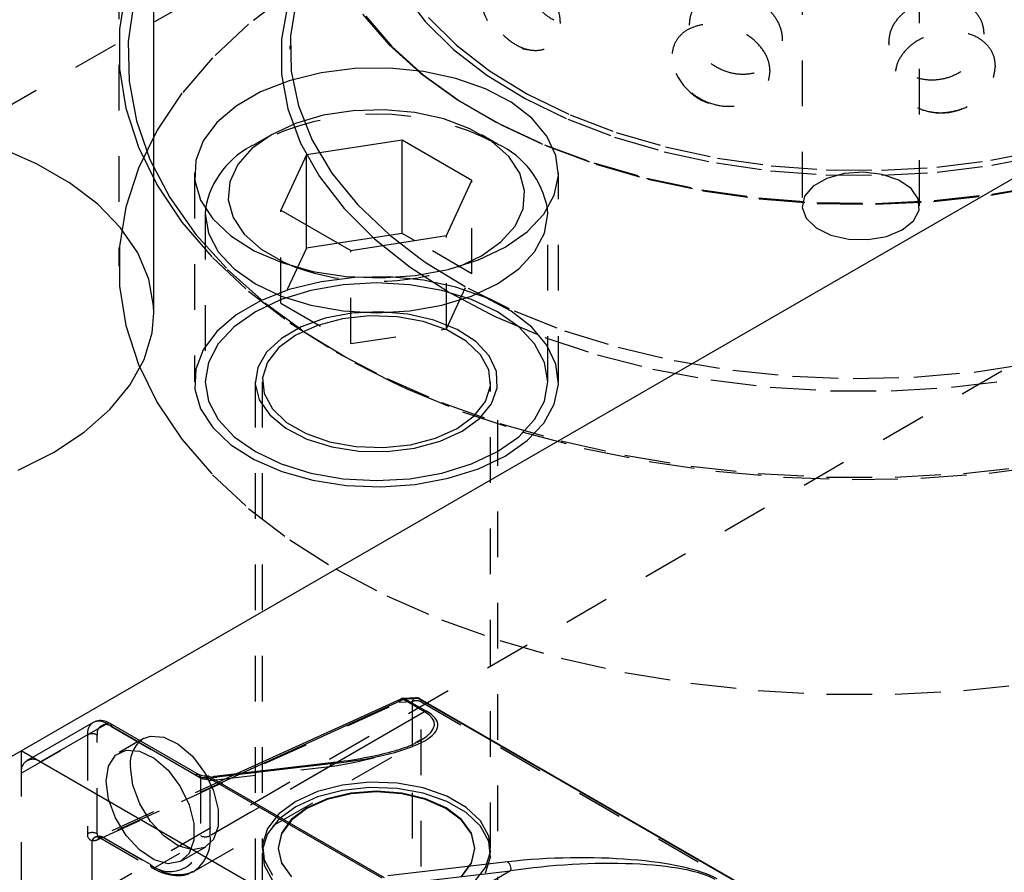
# Model space of a CAD drawing. Header units: inches. Extents: x 1907 to 2452, y -210 to -54.
# Tile 463 of 656: x 2005.14 to 2007.3, y -202.51 to -200.64. Entities that reach past the tile are written whole.
import ezdxf

# ---------------------------------------------------------------- set-up
doc = ezdxf.new("R2010")
doc.units = ezdxf.units.IN
doc.header["$LTSCALE"] = 0.5
doc.header["$MEASUREMENT"] = 0
doc.linetypes.add('HIDDEN', pattern=[0.225, 0.15, -0.075])
doc.layers.add('SID-M-H', color=4, linetype='HIDDEN')
doc.layers.add('SID-M-S', color=105, linetype='Continuous')

msp = doc.modelspace()

# ---------------------------------------------------------------- linework, layer by layer
at = {"layer": 'SID-M-H'}
for p, q in [((2005.73314, -196.30087), (2005.73314, -200.70815)), ((2013.70065, -197.71405), (2004.58951, -202.9738)), ((1999.02876, -204.3477), (2008.57413, -198.83728)), ((2005.35814, -199.14243), (2005.35814, -201.18379)), ((2006.85464, -200.33309), (2006.85464, -201.05165)), ((2007.11164, -201.05165), (2007.11164, -200.33309)), ((2005.37372, -200.57855), (2005.35987, -200.66483)), ((2005.73297, -200.58449), (2005.64252, -200.65364)), ((2005.98025, -200.58318), (2006.02943, -200.64777)), ((2005.39146, -200.60534), (2005.37913, -200.6919)), ((2005.72877, -200.60979), (2005.71488, -200.68611)), ((2005.74652, -200.60286), (2005.73413, -200.67934)), ((2005.89229, -200.63171), (2005.94941, -200.69821)), ((2005.89952, -200.63634), (2005.95627, -200.7024)), ((2006.03644, -200.63928), (2006.0976, -200.69976)), ((2005.35987, -200.66483), (2005.35987, -200.75147)), ((2005.64252, -200.65364), (2005.5635, -200.72731)), ((2006.02943, -200.64777), (2006.09104, -200.7087)), ((2005.71488, -200.68611), (2005.71488, -200.76285)), ((2005.73413, -200.67934), (2005.73591, -200.75614)), ((2005.37913, -200.6919), (2005.38089, -200.77876)), ((2005.94941, -200.69821), (2006.01866, -200.76075)), ((2005.95627, -200.7024), (2006.02506, -200.76453)), ((2006.09104, -200.7087), (2006.16428, -200.76518)), ((2006.0976, -200.69976), (2006.1703, -200.75583)), ((2005.5635, -200.72731), (2005.4966, -200.80487)), ((2005.35987, -200.75147), (2005.37372, -200.83775)), ((2005.71488, -200.76285), (2005.72877, -200.83917)), ((2005.73591, -200.75614), (2005.75181, -200.83241)), ((2006.01866, -200.76075), (2006.09922, -200.8186)), ((2006.02506, -200.76453), (2006.10508, -200.822)), ((2006.16428, -200.76518), (2006.24819, -200.81647)), ((2006.1703, -200.75583), (2006.2536, -200.80674)), ((2005.38089, -200.77876), (2005.39674, -200.86513)), ((2005.4966, -200.80487), (2005.44238, -200.88567)), ((2006.24819, -200.81647), (2006.34169, -200.86191)), ((2006.2536, -200.80674), (2006.34641, -200.85184)), ((2005.37372, -200.83775), (2005.4013, -200.92293)), ((2005.75181, -200.83241), (2005.78166, -200.90726)), ((2006.09922, -200.8186), (2006.19014, -200.87109)), ((2006.10508, -200.822), (2006.1954, -200.87414)), ((2005.72877, -200.83917), (2005.75641, -200.91424)), ((2006.34641, -200.85184), (2006.44751, -200.89054)), ((2005.39674, -200.86513), (2005.42652, -200.95027)), ((2006.19014, -200.87109), (2006.29036, -200.91759)), ((2006.1954, -200.87414), (2006.29495, -200.92033)), ((2006.34169, -200.86191), (2006.44354, -200.9009)), ((2005.44238, -200.88567), (2005.4013, -200.96901)), ((2006.44354, -200.9009), (2006.55244, -200.93293)), ((2006.44751, -200.89054), (2006.55561, -200.92234)), ((2005.17794, -200.95917), (2005.09638, -200.92347)), ((2005.4013, -200.92293), (2005.44238, -201.00627)), ((2005.75641, -200.91424), (2005.79749, -200.98722)), ((2005.78166, -200.90726), (2005.82513, -200.97986)), ((2006.29036, -200.91759), (2006.3987, -200.95757)), ((2006.29495, -200.92033), (2006.40257, -200.96004)), ((2006.55561, -200.92234), (2006.66927, -200.94681)), ((2006.55244, -200.93293), (2006.66694, -200.95758)), ((2006.66927, -200.94681), (2006.78703, -200.96364)), ((2007.26789, -200.95175), (2007.38272, -200.92916)), ((2007.27, -200.96255), (2007.38568, -200.9398)), ((2005.25033, -201.00096), (2005.17794, -200.95917)), ((2005.42652, -200.95027), (2005.46999, -201.03343)), ((2006.3987, -200.95757), (2006.51389, -200.99055)), ((2006.40257, -200.96004), (2006.517, -200.99281)), ((2006.66694, -200.95758), (2006.78557, -200.97454)), ((2006.78703, -200.96364), (2006.90734, -200.97262)), ((2007.02864, -200.97362), (2007.14935, -200.96663)), ((2007.14935, -200.96663), (2007.26789, -200.95175)), ((2007.15058, -200.97755), (2007.27, -200.96255)), ((2005.4013, -200.96901), (2005.37372, -201.05418)), ((2005.52398, -200.97935), (2005.52398, -201.43661)), ((2005.79749, -200.98722), (2005.85156, -201.05733)), ((2005.82513, -200.97986), (2005.88172, -201.04937)), ((2006.32098, -201.43661), (2006.32098, -200.97935)), ((2006.78557, -200.97454), (2006.90678, -200.98358)), ((2006.90678, -200.98358), (2007.02898, -200.98459)), ((2006.90734, -200.97262), (2007.02864, -200.97362)), ((2006.94647, -200.98055), (2006.90847, -200.99127)), ((2006.98845, -200.97753), (2006.94647, -200.98055)), ((2007.02985, -200.98254), (2006.98845, -200.97753)), ((2007.02898, -200.98459), (2007.15058, -200.97755)), ((2007.06619, -200.99504), (2007.02985, -200.98254)), ((2005.31218, -201.04804), (2005.25033, -201.00096)), ((2005.44238, -201.00627), (2005.4966, -201.08707)), ((2006.13161, -201.20013), (2006.13161, -200.996)), ((2006.51389, -200.99055), (2006.63458, -201.01615)), ((2006.517, -200.99281), (2006.63689, -201.01823)), ((2006.87856, -201.00854), (2006.85998, -201.03048)), ((2006.90847, -200.99127), (2006.87856, -201.00854)), ((2007.09353, -201.01367), (2007.06619, -200.99504)), ((2007.26783, -201.0281), (2007.38993, -201.00646)), ((2007.26973, -201.02608), (2007.39264, -201.00429)), ((2006.63458, -201.01615), (2006.75936, -201.03406)), ((2006.63689, -201.01823), (2006.76084, -201.03603)), ((2006.85998, -201.03048), (2006.85475, -201.05471)), ((2007.1089, -201.03642), (2007.09353, -201.01367)), ((2007.14239, -201.04199), (2007.26783, -201.0281)), ((2007.14345, -201.04007), (2007.26973, -201.02608)), ((2005.36235, -201.09955), (2005.31218, -201.04804)), ((2005.37372, -201.05418), (2005.35987, -201.14046)), ((2005.46999, -201.03343), (2005.52675, -201.11387)), ((2005.88172, -201.04937), (2005.95079, -201.11503)), ((2006.75936, -201.03406), (2006.88676, -201.04408)), ((2006.76084, -201.03603), (2006.8874, -201.04598)), ((2006.85475, -201.05471), (2006.86343, -201.07861)), ((2006.88676, -201.04408), (2007.01529, -201.04609)), ((2006.8874, -201.04598), (2007.01508, -201.04798)), ((2007.01508, -201.04798), (2007.14239, -201.04199)), ((2007.01529, -201.04609), (2007.14345, -201.04007)), ((2007.11065, -201.06082), (2007.1089, -201.03642)), ((2005.54798, -201.05798), (2005.54748, -201.06917)), ((2005.54748, -201.06917), (2005.54748, -201.43661)), ((2005.54748, -201.06917), (2005.55468, -201.11141)), ((2005.71335, -201.26483), (2005.71335, -201.06069)), ((2005.85156, -201.05733), (2005.91803, -201.12379)), ((2006.29027, -201.11141), (2006.29748, -201.06917)), ((2006.29748, -201.06917), (2006.29698, -201.05798)), ((2006.29748, -201.43661), (2006.29748, -201.06917)), ((2007.09858, -201.08423), (2007.11065, -201.06082)), ((2005.4966, -201.08707), (2005.5635, -201.16463)), ((2005.76938, -201.1441), (2005.76938, -201.09304)), ((2006.86343, -201.07861), (2006.88508, -201.09959)), ((2007.074, -201.1041), (2007.09858, -201.08423)), ((2005.3999, -201.15453), (2005.36235, -201.09955)), ((2005.52675, -201.11387), (2005.59631, -201.19089)), ((2005.55468, -201.11141), (2005.57602, -201.15202)), ((2005.95079, -201.11503), (2006.01526, -201.1648)), ((2006.07557, -201.32086), (2006.07557, -201.11672)), ((2006.26893, -201.15202), (2006.29027, -201.11141)), ((2006.88508, -201.09959), (2006.91736, -201.11537)), ((2006.91736, -201.11537), (2006.95677, -201.12425)), ((2006.99903, -201.12526), (2007.03957, -201.11829)), ((2007.03957, -201.11829), (2007.074, -201.1041)), ((2005.35987, -201.14046), (2005.35987, -201.22711)), ((2005.83914, -201.13331), (2005.76938, -201.1441)), ((2005.91803, -201.12379), (2005.99616, -201.18587)), ((2006.13161, -201.20013), (2006.00582, -201.12751)), ((2006.95677, -201.12425), (2006.99903, -201.12526)), ((2005.42414, -201.21194), (2005.3999, -201.15453)), ((2005.57602, -201.15202), (2005.61068, -201.18944)), ((2005.76938, -201.1441), (2005.71335, -201.26483)), ((2005.86644, -201.35321), (2005.86644, -201.14907)), ((2006.23428, -201.18944), (2006.26893, -201.15202)), ((2005.5635, -201.16463), (2005.64252, -201.2383)), ((2006.01526, -201.1648), (2006.03155, -201.17607)), ((2006.03155, -201.17607), (2006.1231, -201.23181)), ((2005.59631, -201.19089), (2005.67806, -201.26381)), ((2005.61068, -201.18944), (2005.65731, -201.22225)), ((2005.99616, -201.18587), (2006.08511, -201.2429)), ((2006.07557, -201.32086), (2006.13161, -201.20013)), ((2006.18764, -201.22225), (2006.23428, -201.18944)), ((2005.35987, -201.22711), (2005.37372, -201.31339)), ((2005.4346, -201.27072), (2005.42414, -201.21194)), ((2005.65731, -201.22225), (2005.71414, -201.24917)), ((2005.80114, -201.21749), (2005.7315, -201.23471)), ((2005.84932, -201.22429), (2005.77897, -201.23661)), ((2005.87517, -201.20819), (2005.80114, -201.21749)), ((2005.92248, -201.22013), (2005.84932, -201.22429)), ((2005.95091, -201.20715), (2005.87517, -201.20819)), ((2005.99564, -201.22429), (2005.92248, -201.22013)), ((2006.02562, -201.2144), (2005.95091, -201.20715)), ((2006.06598, -201.23661), (2005.99564, -201.22429)), ((2006.0966, -201.22969), (2006.02562, -201.2144)), ((2006.13082, -201.24917), (2006.18764, -201.22225)), ((2005.64252, -201.2383), (2005.73297, -201.30745)), ((2005.7315, -201.23471), (2005.66876, -201.25922)), ((2005.77897, -201.23661), (2005.71414, -201.25662)), ((2006.13082, -201.25662), (2006.06598, -201.23661)), ((2006.08511, -201.2429), (2006.17103, -201.28815)), ((2006.16129, -201.25245), (2006.0966, -201.22969)), ((2006.1231, -201.23181), (2006.22439, -201.28162)), ((2005.66876, -201.25922), (2005.61519, -201.29014)), ((2005.71414, -201.25662), (2005.65731, -201.28354)), ((2005.67806, -201.26381), (2005.77128, -201.33199)), ((2005.71335, -201.26483), (2005.86644, -201.35321)), ((2005.71414, -201.24917), (2005.77897, -201.26918)), ((2005.77897, -201.26918), (2005.84932, -201.28149)), ((2005.99564, -201.28149), (2006.06598, -201.26918)), ((2006.06598, -201.26918), (2006.13082, -201.24917)), ((2006.18764, -201.28354), (2006.13082, -201.25662)), ((2006.21735, -201.28187), (2006.16129, -201.25245)), ((2005.43504, -201.2855), (2005.4346, -201.27072)), ((2005.61519, -201.29014), (2005.57272, -201.32636)), ((2005.65731, -201.28354), (2005.61068, -201.31634)), ((2005.86879, -201.28651), (2005.81027, -201.2977)), ((2005.84932, -201.28149), (2005.92248, -201.28565)), ((2005.9302, -201.28341), (2005.86879, -201.28651)), ((2005.92248, -201.28565), (2005.99564, -201.28149)), ((2005.99119, -201.28857), (2005.9302, -201.28341)), ((2006.04848, -201.30171), (2005.99119, -201.28857)), ((2006.17103, -201.28815), (2006.1839, -201.29425)), ((2006.23428, -201.31634), (2006.18764, -201.28354)), ((2006.26275, -201.31688), (2006.21735, -201.28187)), ((2006.22439, -201.28162), (2006.33428, -201.32492)), ((2005.37372, -201.31339), (2005.4013, -201.39856)), ((2005.73297, -201.30745), (2005.83409, -201.37148)), ((2005.79314, -201.31311), (2005.7457, -201.33456)), ((2005.81027, -201.2977), (2005.75781, -201.31639)), ((2005.8481, -201.29883), (2005.79314, -201.31311)), ((2005.90738, -201.29256), (2005.8481, -201.29883)), ((2005.96754, -201.29466), (2005.90738, -201.29256)), ((2006.02508, -201.30501), (2005.96754, -201.29466)), ((2006.07666, -201.32301), (2006.02508, -201.30501)), ((2006.09898, -201.32212), (2006.04848, -201.30171)), ((2006.1839, -201.29425), (2006.29145, -201.33936)), ((2005.57272, -201.32636), (2005.5429, -201.36657)), ((2005.61068, -201.31634), (2005.57602, -201.35377)), ((2005.7457, -201.33456), (2005.70853, -201.36195)), ((2005.75781, -201.31639), (2005.71422, -201.34155)), ((2005.77128, -201.33199), (2005.87515, -201.39483)), ((2005.86644, -201.35321), (2006.07557, -201.32086)), ((2006.11927, -201.34761), (2006.07666, -201.32301)), ((2006.13996, -201.3487), (2006.09898, -201.32212)), ((2006.26893, -201.35377), (2006.23428, -201.31634)), ((2006.29585, -201.35622), (2006.26275, -201.31688)), ((2006.33428, -201.32492), (2006.45152, -201.36125)), ((2005.57602, -201.35377), (2005.55468, -201.39438)), ((2005.71422, -201.34155), (2005.68185, -201.37184)), ((2006.15045, -201.37738), (2006.11927, -201.34761)), ((2006.16922, -201.38003), (2006.13996, -201.3487)), ((2006.29027, -201.39438), (2006.26893, -201.35377)), ((2006.29145, -201.33936), (2006.40657, -201.37773)), ((2006.31546, -201.39847), (2006.29585, -201.35622)), ((2005.5429, -201.36657), (2005.5268, -201.4093)), ((2005.68185, -201.37184), (2005.66246, -201.40562)), ((2005.70853, -201.36195), (2005.6838, -201.39368)), ((2005.83409, -201.37148), (2005.94501, -201.42986)), ((2006.16838, -201.4106), (2006.15045, -201.37738)), ((2006.40657, -201.37773), (2006.52801, -201.40894)), ((2006.45152, -201.36125), (2006.57478, -201.39017)), ((2005.4013, -201.39856), (2005.44238, -201.4819)), ((2005.55468, -201.39438), (2005.54748, -201.43661)), ((2005.6838, -201.39368), (2005.67293, -201.4279)), ((2005.87515, -201.39483), (2005.95831, -201.43756)), ((2006.18517, -201.4144), (2006.16922, -201.38003)), ((2006.29748, -201.43661), (2006.29027, -201.39438)), ((2006.32087, -201.44209), (2006.31546, -201.39847)), ((2006.57478, -201.39017), (2006.70267, -201.41136)), ((2007.23108, -201.41542), (2007.3599, -201.3962)), ((2005.5268, -201.4093), (2005.52499, -201.45303)), ((2005.66246, -201.40562), (2005.65709, -201.44107)), ((2006.17202, -201.44533), (2006.16838, -201.4106)), ((2006.18697, -201.44997), (2006.18517, -201.4144)), ((2006.52801, -201.40894), (2006.65444, -201.43266)), ((2006.70267, -201.41136), (2006.83374, -201.42459)), ((2007.09945, -201.42663), (2007.23108, -201.41542)), ((2005.54748, -201.43661), (2005.55468, -201.47885)), ((2005.65698, -201.43661), (2005.65698, -203.0207)), ((2005.65709, -201.44107), (2005.66602, -201.47628)), ((2005.67248, -201.43661), (2005.67248, -202.45761)), ((2005.67293, -201.4279), (2005.67657, -201.46263)), ((2005.94501, -201.42986), (2006.06479, -201.48207)), ((2005.95831, -201.43756), (2005.98875, -201.45178)), ((2006.17248, -202.45761), (2006.17248, -201.43661)), ((2006.18798, -203.0207), (2006.18798, -201.43661)), ((2006.29027, -201.47885), (2006.29748, -201.43661)), ((2006.31187, -201.48552), (2006.32087, -201.44209)), ((2006.65444, -201.43266), (2006.78447, -201.44861)), ((2006.83374, -201.42459), (2006.9665, -201.4297)), ((2006.9665, -201.4297), (2007.09945, -201.42663)), ((2007.18181, -201.44861), (2007.31184, -201.43266)), ((2005.52499, -201.45303), (2005.53756, -201.49616)), ((2005.67657, -201.46263), (2005.6945, -201.49585)), ((2005.98875, -201.45178), (2006.1111, -201.50234)), ((2006.16116, -201.47955), (2006.17202, -201.44533)), ((2006.1745, -201.48482), (2006.18697, -201.44997)), ((2006.78447, -201.44861), (2006.91667, -201.45663)), ((2006.91667, -201.45663), (2007.0496, -201.45663)), ((2007.0496, -201.45663), (2007.18181, -201.44861)), ((2005.44238, -201.4819), (2005.4966, -201.5627)), ((2005.55468, -201.47885), (2005.57602, -201.51946)), ((2005.66602, -201.47628), (2005.68878, -201.50936)), ((2006.06479, -201.48207), (2006.19241, -201.52769)), ((2006.13642, -201.51128), (2006.16116, -201.47955)), ((2006.14845, -201.51708), (2006.1745, -201.48482)), ((2006.26893, -201.51946), (2006.29027, -201.47885)), ((2006.2888, -201.52717), (2006.31187, -201.48552)), ((2005.53756, -201.49616), (2005.56403, -201.53713)), ((2005.6945, -201.49585), (2005.72568, -201.52562)), ((2006.1111, -201.50234), (2006.2411, -201.54606)), ((2005.57602, -201.51946), (2005.61068, -201.55689)), ((2005.68878, -201.50936), (2005.72414, -201.53851)), ((2005.72568, -201.52562), (2005.7683, -201.55022)), ((2006.09925, -201.53867), (2006.13642, -201.51128)), ((2006.11021, -201.54499), (2006.14845, -201.51708)), ((2006.19241, -201.52769), (2006.32677, -201.56631)), ((2006.23428, -201.55689), (2006.26893, -201.51946)), ((2006.2525, -201.56556), (2006.2888, -201.52717)), ((2005.56403, -201.53713), (2005.60346, -201.57448)), ((2005.72414, -201.53851), (2005.77019, -201.56217)), ((2005.7683, -201.55022), (2005.81987, -201.56822)), ((2006.05181, -201.56012), (2006.09925, -201.53867)), ((2006.06186, -201.56707), (2006.11021, -201.54499)), ((2006.2411, -201.54606), (2006.37763, -201.58256)), ((2005.4966, -201.5627), (2005.5635, -201.64027)), ((2005.61068, -201.55689), (2005.65731, -201.58969)), ((2005.77019, -201.56217), (2005.82445, -201.57906)), ((2005.81987, -201.56822), (2005.87741, -201.57857)), ((2005.99685, -201.5744), (2006.05181, -201.56012)), ((2006.00599, -201.5821), (2006.06186, -201.56707)), ((2006.18764, -201.58969), (2006.23428, -201.55689)), ((2006.20426, -201.59928), (2006.2525, -201.56556)), ((2006.32677, -201.56631), (2006.46673, -201.59761)), ((2005.60346, -201.57448), (2005.65442, -201.60684)), ((2005.65731, -201.58969), (2005.71414, -201.61661)), ((2005.82445, -201.57906), (2005.884, -201.58827)), ((2005.87741, -201.57857), (2005.93757, -201.58067)), ((2005.884, -201.58827), (2005.94562, -201.5893)), ((2005.93757, -201.58067), (2005.99685, -201.5744)), ((2005.94562, -201.5893), (2006.00599, -201.5821)), ((2006.13082, -201.61661), (2006.18764, -201.58969)), ((2006.37763, -201.58256), (2006.51948, -201.61152)), ((2005.65442, -201.60684), (2005.71507, -201.63305)), ((2006.14584, -201.62713), (2006.20426, -201.59928)), ((2006.46673, -201.59761), (2006.61109, -201.62133)), ((2006.51948, -201.61152), (2006.66541, -201.63269)), ((2005.71414, -201.61661), (2005.77897, -201.63662)), ((2005.71507, -201.63305), (2005.78322, -201.65216)), ((2005.77897, -201.63662), (2005.84932, -201.64894)), ((2005.99564, -201.64894), (2006.06598, -201.63662)), ((2006.06598, -201.63662), (2006.13082, -201.61661)), ((2006.07935, -201.64809), (2006.14584, -201.62713)), ((2006.61109, -201.62133), (2006.75863, -201.63725)), ((2006.66541, -201.63269), (2006.81412, -201.64588)), ((2007.11469, -201.64791), (2007.2639, -201.63674)), ((2007.20764, -201.63725), (2007.35518, -201.62133)), ((2007.2639, -201.63674), (2007.41065, -201.61756)), ((2005.5635, -201.64027), (2005.64252, -201.71394)), ((2005.78322, -201.65216), (2005.85639, -201.66348)), ((2005.84932, -201.64894), (2005.92248, -201.6531)), ((2005.92248, -201.6531), (2005.99564, -201.64894)), ((2006.00719, -201.66141), (2006.07935, -201.64809)), ((2006.75863, -201.63725), (2006.90809, -201.64524)), ((2006.81412, -201.64588), (2006.96432, -201.65096)), ((2006.90809, -201.64524), (2007.05819, -201.64524)), ((2006.96432, -201.65096), (2007.11469, -201.64791)), ((2007.05819, -201.64524), (2007.20764, -201.63725)), ((2005.85639, -201.66348), (2005.93196, -201.6666)), ((2005.93196, -201.6666), (2006.00719, -201.66141)), ((2005.64252, -201.71394), (2005.73297, -201.78308)), ((2005.73297, -201.78308), (2005.83409, -201.84712)), ((2005.83409, -201.84712), (2005.94501, -201.90549)), ((2005.94501, -201.90549), (2006.06479, -201.95771)), ((2006.06479, -201.95771), (2006.19241, -202.00332)), ((2006.19241, -202.00332), (2006.32677, -202.04195)), ((2006.32677, -202.04195), (2006.46673, -202.07325)), ((2006.46673, -202.07325), (2006.61109, -202.09696)), ((2006.61109, -202.09696), (2006.75863, -202.11288)), ((2007.20764, -202.11288), (2007.35518, -202.09696)), ((2006.75863, -202.11288), (2006.90809, -202.12088)), ((2006.90809, -202.12088), (2007.05819, -202.12088)), ((2007.05819, -202.12088), (2007.20764, -202.11288)), ((2005.31346, -202.43882), (2005.97262, -202.13819)), ((2005.97262, -202.13819), (2006.0008, -202.13695)), ((2006.0008, -202.13695), (2006.0008, -203.2977)), ((2006.0207, -202.13763), (2006.74349, -202.55488)), ((2006.0207, -203.29837), (2006.0207, -202.13763)), ((2005.34265, -202.19172), (2005.5371, -202.30398)), ((2005.14466, -202.29378), (2005.28962, -202.21009)), ((2005.28962, -202.21009), (2005.28962, -202.42648)), ((2005.31083, -202.42648), (2005.31083, -202.21009)), ((2005.40471, -202.22247), (2005.35911, -202.24879)), ((2005.5231, -202.50837), (2006.01705, -202.22322)), ((2005.14466, -202.24478), (2005.14466, -204.00851)), ((2005.16952, -202.25913), (2005.15709, -202.26631)), ((2005.33601, -202.27818), (2005.35117, -202.25459)), ((2005.35117, -202.25459), (2005.3746, -202.24321)), ((2005.3746, -202.24321), (2005.40376, -202.24527)), ((2005.40376, -202.24527), (2005.43549, -202.26056)), ((2005.43549, -202.26056), (2005.46636, -202.28741)), ((2005.33077, -202.31143), (2005.33601, -202.27818)), ((2005.38905, -202.32011), (2005.3838, -202.28081)), ((2005.83734, -202.26948), (2005.43811, -202.49996)), ((2005.55832, -202.3098), (2005.82039, -202.27925)), ((2005.82039, -202.27925), (2005.55832, -202.43054)), ((2005.61614, -202.29532), (2005.31653, -202.43196)), ((2005.62862, -202.29386), (2005.32275, -202.43336)), ((2005.46636, -202.28741), (2005.49302, -202.32291)), ((2005.5371, -202.30398), (2005.5371, -202.43054)), ((2005.54991, -202.30642), (2005.5507, -202.30452)), ((2005.55044, -202.2998), (2005.56561, -202.3326)), ((2005.5507, -202.30452), (2005.55153, -202.30292)), ((2005.55153, -202.30292), (2005.55237, -202.30165)), ((2005.55237, -202.30165), (2005.55321, -202.30077)), ((2005.55321, -202.30077), (2005.55402, -202.30029)), ((2005.55402, -202.30029), (2005.55474, -202.30022)), ((2005.33601, -202.35072), (2005.33077, -202.31143)), ((2005.4042, -202.36119), (2005.38905, -202.32011)), ((2005.49302, -202.32291), (2005.51258, -202.36322)), ((2005.55832, -202.43054), (2005.55832, -202.3098)), ((2005.8481, -202.31982), (2005.79314, -202.3341)), ((2005.90738, -202.31355), (2005.8481, -202.31982)), ((2005.90738, -202.32516), (2005.8481, -202.33143)), ((2005.96754, -202.31565), (2005.90738, -202.31355)), ((2005.96754, -202.32726), (2005.90738, -202.32516)), ((2006.02508, -202.32601), (2005.96754, -202.31565)), ((2006.07666, -202.344), (2006.02508, -202.32601)), ((2005.56561, -202.3326), (2005.57595, -202.37335)), ((2005.79314, -202.3341), (2005.7457, -202.35556)), ((2005.79314, -202.34571), (2005.7457, -202.36717)), ((2005.8481, -202.33143), (2005.79314, -202.34571)), ((2005.86672, -202.33749), (2005.81477, -202.34992)), ((2005.86679, -202.33889), (2005.8149, -202.3513)), ((2005.92248, -202.33326), (2005.86672, -202.33749)), ((2005.92248, -202.33466), (2005.86679, -202.33889)), ((2005.97823, -202.33749), (2005.92248, -202.33326)), ((2005.97816, -202.33889), (2005.92248, -202.33466)), ((2006.02508, -202.33761), (2005.96754, -202.32726)), ((2006.03005, -202.3513), (2005.97816, -202.33889)), ((2006.03019, -202.34992), (2005.97823, -202.33749)), ((2006.07666, -202.35561), (2006.02508, -202.33761)), ((2006.11927, -202.36861), (2006.07666, -202.344)), ((2005.35117, -202.39181), (2005.33601, -202.35072)), ((2005.42763, -202.39962), (2005.4042, -202.36119)), ((2005.51258, -202.36322), (2005.52292, -202.40396)), ((2005.7457, -202.35556), (2005.70853, -202.38295)), ((2005.7457, -202.36717), (2005.70853, -202.39455)), ((2005.77016, -202.36968), (2005.73592, -202.39543)), ((2005.81477, -202.34992), (2005.77016, -202.36968)), ((2005.8149, -202.3513), (2005.77035, -202.37104)), ((2006.07461, -202.37104), (2006.03005, -202.3513)), ((2006.0748, -202.36968), (2006.03019, -202.34992)), ((2006.10903, -202.39543), (2006.0748, -202.36968)), ((2006.11927, -202.38021), (2006.07666, -202.35561)), ((2006.15045, -202.39838), (2006.11927, -202.36861)), ((2005.57595, -202.37335), (2005.57595, -202.41012)), ((2005.70853, -202.38295), (2005.6838, -202.41468)), ((2005.77035, -202.37104), (2005.73616, -202.39676)), ((2006.1088, -202.39676), (2006.07461, -202.37104)), ((2006.15045, -202.40999), (2006.11927, -202.38021)), ((2005.3746, -202.43024), (2005.35117, -202.39181)), ((2005.45679, -202.43123), (2005.42763, -202.39962)), ((2005.52292, -202.40396), (2005.52292, -202.44073)), ((2005.57595, -202.41012), (2005.56561, -202.43893)), ((2005.70853, -202.39455), (2005.6838, -202.42628)), ((2005.73592, -202.39543), (2005.7144, -202.42543)), ((2005.73616, -202.39676), (2005.71466, -202.42671)), ((2006.13029, -202.42671), (2006.1088, -202.39676)), ((2006.13055, -202.42543), (2006.10903, -202.39543)), ((2006.16838, -202.4316), (2006.15045, -202.39838)), ((2006.16838, -202.4432), (2006.15045, -202.40999)), ((2005.4275, -202.49383), (2005.31083, -202.42648)), ((2005.31162, -202.4327), (2005.31233, -202.43277)), ((2005.31233, -202.43277), (2005.31392, -202.43349)), ((2005.31233, -202.43277), (2005.31365, -202.43306)), ((2005.31363, -202.43656), (2005.31416, -202.43465)), ((2005.31365, -202.43306), (2005.31582, -202.43399)), ((2005.31394, -202.43335), (2005.43061, -202.5007)), ((2005.31416, -202.43465), (2005.31502, -202.43316)), ((2005.31502, -202.43316), (2005.31618, -202.43215)), ((2005.31618, -202.43215), (2005.31759, -202.43165)), ((2005.31759, -202.43165), (2005.3192, -202.4317)), ((2005.3192, -202.4317), (2005.32094, -202.43227)), ((2005.32094, -202.43227), (2005.32275, -202.43336)), ((2005.32275, -202.43336), (2005.43811, -202.49996)), ((2005.40376, -202.46184), (2005.3746, -202.43024)), ((2005.48852, -202.45259), (2005.45679, -202.43123)), ((2005.6838, -202.41468), (2005.67293, -202.4489)), ((2005.6838, -202.42628), (2005.67293, -202.4605)), ((2005.7144, -202.42543), (2005.70706, -202.45761)), ((2005.71466, -202.42671), (2005.70733, -202.45886)), ((2006.13762, -202.45886), (2006.13029, -202.42671)), ((2006.13789, -202.45761), (2006.13055, -202.42543)), ((2006.17202, -202.46633), (2006.16838, -202.4316)), ((2005.2996, -202.4415), (2005.2996, -203.63291)), ((2005.30091, -203.63223), (2005.30091, -202.44083)), ((2005.31346, -202.43882), (2005.31363, -202.43656)), ((2005.51939, -202.46138), (2005.48852, -202.45259)), ((2005.4959, -202.48574), (2005.54893, -202.45513)), ((2005.52292, -202.44073), (2005.51258, -202.46954)), ((2005.56561, -202.43893), (2005.54605, -202.45666)), ((2005.67293, -202.4489), (2005.67657, -202.48363)), ((2006.17202, -202.47793), (2006.16838, -202.4432)), ((2005.43549, -202.4832), (2005.40376, -202.46184)), ((2005.51258, -202.46954), (2005.49302, -202.48727)), ((2005.54605, -202.45666), (2005.51939, -202.46138)), ((2005.67248, -202.46922), (2005.67248, -203.65022)), ((2005.67293, -202.4605), (2005.67657, -202.49523)), ((2005.70706, -202.45761), (2005.7144, -202.4898)), ((2005.70733, -202.45886), (2005.71466, -202.491)), ((2006.13029, -202.491), (2006.13762, -202.45886)), ((2006.13055, -202.4898), (2006.13789, -202.45761)), ((2006.16116, -202.50055), (2006.17202, -202.46633)), ((2006.17248, -203.65022), (2006.17248, -202.46922)), ((2005.46636, -202.49199), (2005.43549, -202.4832)), ((2005.49302, -202.48727), (2005.46636, -202.49199)), ((2005.67657, -202.48363), (2005.6945, -202.51684)), ((2005.67657, -202.49523), (2005.6945, -202.52845)), ((2005.7144, -202.4898), (2005.73592, -202.51979)), ((2005.71466, -202.491), (2005.73616, -202.52096)), ((2006.1088, -202.52096), (2006.13029, -202.491)), ((2006.10903, -202.51979), (2006.13055, -202.4898)), ((2006.16116, -202.51215), (2006.17202, -202.47793)), ((2005.52102, -202.50952), (2005.5231, -202.50837)), ((2006.13642, -202.53228), (2006.16116, -202.50055))]:
    msp.add_line(p, q, dxfattribs=at)
for centre, radius, start, end in [((2006.27515, -200.58617), 0.125, 162.44319, 265.32453), ((2006.69197, -200.70877), 0.125, 204.53468, 280.86427), ((2007.15913, -200.72291), 0.125, 251.42682, 321.92573), ((2005.92248, -201.42118), 0.57046, 62.29564, 117.69898), ((2005.92248, -200.69724), 0.5195, 249.77439, 290.22561), ((2005.97924, -202.13704), 0.00672, 121.85859, 189.81734), ((2005.98283, -202.1403), 0.01042, 98.62798, 168.29402), ((2006.011, -202.13907), 0.01042, 98.62798, 168.29402), ((2006.01332, -202.13683), 0.00743, 353.84541, 54.84241), ((2006.01004, -202.15842), 0.02337, 62.85049, 113.28453), ((2005.31902, -202.20685), 0.02958, 125.01333, 186.29885), ((2005.33023, -202.20695), 0.01965, 50.79671, 189.21404), ((2005.3353, -202.19091), 0.00739, 353.70115, 54.98667), ((2005.30022, -202.23057), 0.02306, 62.60967, 117.39033), ((2005.4491, -202.27262), 0.0658, 124.16563, 187.14655), ((2005.17052, -202.28958), 0.0262, 50.79671, 189.21404), ((2005.83132, -202.28143), 0.01115, 100.66097, 168.73133), ((2005.52997, -202.30307), 0.00719, 352.74235, 55.96182), ((2005.54755, -202.28402), 0.02252, 242.37756, 276.01215), ((2005.55951, -202.30453), 0.00979, 152.68288, 191.11739), ((2005.56925, -202.31198), 0.01115, 100.66097, 168.73133), ((2005.30282, -202.42853), 0.01336, 171.16622, 256.07498), ((2005.30022, -202.44695), 0.02306, 62.60967, 117.39033), ((2005.31148, -202.44512), 0.01242, 89.35869, 163.0652), ((2005.31132, -202.44385), 0.01084, 65.4673, 163.80153), ((2005.31743, -202.4275), 0.00668, 171.16622, 256.07498), ((2005.31021, -202.44762), 0.015, 79.32124, 81.86341), ((2005.47029, -202.44138), 0.06769, 230.79671, 9.21404), ((2005.47502, -202.43973), 0.08381, 305.01333, 6.29885), ((2005.54771, -202.41007), 0.02306, 242.60967, 297.39033), ((2005.30728, -202.45484), 0.01539, 114.4439, 119.91999), ((2005.43397, -202.49488), 0.00655, 170.78596, 309.20329), ((2005.48824, -202.42952), 0.08646, 234.56138, 292.27922)]:
    msp.add_arc(centre, radius, start, end, dxfattribs=at)
for centre, major_axis, ratio, start_param, end_param in [((2005.70018, -202.20985), (0.34918, 0.02488), 0.2351863, 5.0470265, 5.8325059), ((2005.54771, -202.30368), (0.01499, -0.00698), 0.0959815, 4.9038934, 5.5424768), ((2005.32275, -202.42112), (0.01077, 0.01082), 0.6880637, 3.5501056, 4.1077911), ((2005.31346, -202.41432), (0.01795, 0.02419), 0.6401067, 3.4429221, 4.0006076)]:
    msp.add_ellipse(centre, major_axis=major_axis, ratio=ratio, start_param=start_param, end_param=end_param, dxfattribs=at)
for points, knots in [([(2006.2361, -200.51762), (2006.23696, -200.52824), (2006.23867, -200.54947), (2006.2522, -200.58397), (2006.2725, -200.61494), (2006.29802, -200.63871), (2006.32553, -200.65256), (2006.35215, -200.6556), (2006.37521, -200.64794), (2006.39214, -200.63039), (2006.40056, -200.6046), (2006.39884, -200.57328), (2006.3868, -200.54012), (2006.36614, -200.50916), (2006.34004, -200.48402), (2006.31221, -200.46722), (2006.28585, -200.46003), (2006.26327, -200.46286), (2006.24643, -200.47575), (2006.23742, -200.49521), (2006.23648, -200.51116), (2006.2361, -200.51762)], [0, 0, 0, 0, 0.0554579, 0.1109395, 0.1658403, 0.2192081, 0.2711117, 0.3223399, 0.3739729, 0.4268563, 0.4812619, 0.5368274, 0.5927419, 0.6480375, 0.7019377, 0.7542614, 0.8055938, 0.8569812, 0.9093952, 0.9633154, 1, 1, 1, 1]), ([(2006.32544, -200.65224), (2006.32444, -200.66162), (2006.32246, -200.68038), (2006.30716, -200.70042), (2006.28489, -200.71144), (2006.25715, -200.71152), (2006.22729, -200.70007), (2006.19884, -200.67794), (2006.17524, -200.64781), (2006.15908, -200.61381), (2006.15172, -200.58048), (2006.15337, -200.55168), (2006.16352, -200.53012), (2006.18136, -200.51759), (2006.20564, -200.51525), (2006.23434, -200.52356), (2006.26437, -200.5419), (2006.29194, -200.5684), (2006.31298, -200.59989), (2006.32394, -200.62912), (2006.32502, -200.64581), (2006.32544, -200.65224)], [0, 0, 0, 0, 0.0520028, 0.1039827, 0.1564753, 0.2102848, 0.2652762, 0.3208623, 0.3762398, 0.4306423, 0.4836601, 0.5355284, 0.5870576, 0.6391963, 0.6925647, 0.7472181, 0.8026932, 0.8582301, 0.9130199, 0.9664974, 1, 1, 1, 1]), ([(2006.608, -200.65532), (2006.60912, -200.66569), (2006.61138, -200.68644), (2006.62909, -200.71711), (2006.65529, -200.74237), (2006.68767, -200.75904), (2006.72192, -200.76531), (2006.75448, -200.76108), (2006.78224, -200.74718), (2006.80238, -200.72509), (2006.81233, -200.69704), (2006.8103, -200.66619), (2006.79606, -200.63625), (2006.77137, -200.61085), (2006.73974, -200.5928), (2006.70541, -200.58363), (2006.6723, -200.58373), (2006.64342, -200.59287), (2006.62155, -200.61052), (2006.60973, -200.63253), (2006.6085, -200.64875), (2006.608, -200.65532)], [0, 0, 0, 0, 0.0554579, 0.1109395, 0.1658403, 0.2192081, 0.2711117, 0.3223399, 0.3739729, 0.4268563, 0.4812619, 0.5368274, 0.5927419, 0.6480375, 0.7019377, 0.7542614, 0.8055938, 0.8569812, 0.9093952, 0.9633154, 1, 1, 1, 1]), ([(2007.04475, -200.69379), (2007.04596, -200.70388), (2007.04837, -200.72405), (2007.0672, -200.75024), (2007.09477, -200.7689), (2007.12841, -200.77747), (2007.16347, -200.77523), (2007.19634, -200.76298), (2007.22401, -200.74228), (2007.24388, -200.71527), (2007.25364, -200.68481), (2007.25165, -200.65445), (2007.23767, -200.62797), (2007.21322, -200.6086), (2007.18152, -200.59832), (2007.14664, -200.59764), (2007.11249, -200.606), (2007.08231, -200.62239), (2007.0592, -200.64555), (2007.04661, -200.67057), (2007.04529, -200.6871), (2007.04475, -200.69379)], [0, 0, 0, 0, 0.0554579, 0.1109395, 0.1658403, 0.2192081, 0.2711117, 0.3223399, 0.3739729, 0.4268563, 0.4812619, 0.5368274, 0.5927419, 0.6480375, 0.7019377, 0.7542614, 0.8055938, 0.8569812, 0.9093952, 0.9633154, 1, 1, 1, 1]), ([(2006.78445, -200.75732), (2006.78328, -200.76697), (2006.78093, -200.78626), (2006.76275, -200.81041), (2006.73601, -200.82745), (2006.70224, -200.83507), (2006.66527, -200.83182), (2006.6294, -200.81758), (2006.59913, -200.79406), (2006.57811, -200.76462), (2006.56846, -200.73338), (2006.57063, -200.70412), (2006.58392, -200.67968), (2006.60703, -200.66212), (2006.63804, -200.653), (2006.67406, -200.65337), (2006.71108, -200.66348), (2006.74451, -200.6825), (2006.76968, -200.70832), (2006.78267, -200.73461), (2006.78396, -200.751), (2006.78445, -200.75732)], [0, 0, 0, 0, 0.0520028, 0.1039827, 0.1564753, 0.2102848, 0.2652762, 0.3208623, 0.3762398, 0.4306423, 0.4836601, 0.5355284, 0.5870576, 0.6391963, 0.6925647, 0.7472181, 0.8026932, 0.8582301, 0.9130199, 0.9664974, 1, 1, 1, 1]), ([(2007.27782, -200.74554), (2007.27667, -200.75548), (2007.27436, -200.77534), (2007.25644, -200.80392), (2007.22986, -200.8275), (2007.1959, -200.84343), (2007.15822, -200.84934), (2007.12113, -200.84405), (2007.08942, -200.82814), (2007.06718, -200.80401), (2007.05691, -200.77521), (2007.05922, -200.7454), (2007.07334, -200.7176), (2007.09773, -200.69421), (2007.1301, -200.67731), (2007.16722, -200.66871), (2007.20483, -200.66966), (2007.23834, -200.68046), (2007.26329, -200.70013), (2007.27607, -200.72326), (2007.27733, -200.73935), (2007.27782, -200.74554)], [0, 0, 0, 0, 0.0520028, 0.1039827, 0.1564753, 0.2102848, 0.2652762, 0.3208623, 0.3762398, 0.4306423, 0.4836601, 0.5355284, 0.5870576, 0.6391963, 0.6925647, 0.7472181, 0.8026932, 0.8582301, 0.9130199, 0.9664974, 1, 1, 1, 1]), ([(2005.31653, -202.43196), (2005.316, -202.43218), (2005.31447, -202.43281), (2005.31312, -202.43291), (2005.31303, -202.43289), (2005.31299, -202.43288)], [0, 0, 0, 0, 0.2435634, 0.7008535, 1, 1, 1, 1]), ([(2005.43061, -202.5007), (2005.4366, -202.50386), (2005.45403, -202.51306), (2005.4814, -202.5188), (2005.50642, -202.5176), (2005.51707, -202.51035), (2005.52002, -202.50834)], [0, 0, 0, 0, 0.1908952, 0.5554507, 0.8766599, 1, 1, 1, 1])]:
    msp.add_open_spline(points, degree=3, knots=knots, dxfattribs=at)
at = {"layer": 'SID-M-S'}
for p, q in [((2004.66648, -202.52083), (2015.11487, -196.48911)), ((2005.43504, -201.2855), (2005.43504, -200.08519)), ((2005.87517, -200.75093), (2005.80114, -200.76023)), ((2005.95091, -200.74989), (2005.87517, -200.75093)), ((2006.02562, -200.75714), (2005.95091, -200.74989)), ((2005.80114, -200.76023), (2005.7315, -200.77744)), ((2006.0966, -200.77243), (2006.02562, -200.75714)), ((2006.16129, -200.79519), (2006.0966, -200.77243)), ((2005.7315, -200.77744), (2005.66876, -200.80196)), ((2006.21735, -200.82461), (2006.16129, -200.79519)), ((2005.66876, -200.80196), (2005.61519, -200.83288)), ((2005.61519, -200.83288), (2005.57272, -200.8691)), ((2006.26275, -200.85962), (2006.21735, -200.82461)), ((2005.80601, -200.85319), (2005.74547, -200.87099)), ((2005.87164, -200.84304), (2005.80601, -200.85319)), ((2005.93949, -200.84098), (2005.87164, -200.84304)), ((2006.00659, -200.84712), (2005.93949, -200.84098)), ((2006.07002, -200.86117), (2006.00659, -200.84712)), ((2006.29585, -200.89896), (2006.26275, -200.85962)), ((2005.57272, -200.8691), (2005.5429, -200.9093)), ((2005.74547, -200.87099), (2005.69267, -200.89568)), ((2006.12701, -200.88254), (2006.07002, -200.86117)), ((2005.69267, -200.89568), (2005.64991, -200.92616)), ((2005.69263, -200.8957), (2005.65727, -200.91612)), ((2006.17505, -200.91027), (2006.12701, -200.88254)), ((2006.18769, -200.91612), (2006.15233, -200.8957)), ((2006.31546, -200.9412), (2006.29585, -200.89896)), ((2005.5429, -200.9093), (2005.5268, -200.95204)), ((2005.97851, -200.90762), (2005.76938, -200.93997)), ((2006.13161, -200.996), (2005.97851, -200.90762)), ((2005.97851, -201.11175), (2005.97851, -200.90762)), ((2006.21206, -200.94317), (2006.17505, -200.91027)), ((2005.64991, -200.92616), (2005.61906, -200.96111)), ((2005.76938, -200.93997), (2005.71335, -201.06069)), ((2005.76938, -201.09304), (2005.76938, -200.93997)), ((2006.2364, -200.97979), (2006.21206, -200.94317)), ((2006.32087, -200.98483), (2006.31546, -200.9412)), ((2005.5268, -200.95204), (2005.52499, -200.99576)), ((2005.61906, -200.96111), (2005.60148, -200.99899)), ((2006.24703, -201.01853), (2006.2364, -200.97979)), ((2006.31187, -201.02825), (2006.32087, -200.98483)), ((2005.52499, -200.99576), (2005.53756, -201.03889)), ((2005.60148, -200.99899), (2005.59792, -201.03816)), ((2006.07557, -201.11672), (2006.13161, -200.996)), ((2006.24348, -201.05769), (2006.24703, -201.01853)), ((2006.2888, -201.06991), (2006.31187, -201.02825)), ((2005.53756, -201.03889), (2005.56403, -201.07987)), ((2005.59792, -201.03816), (2005.60855, -201.0769)), ((2005.71335, -201.06069), (2005.86644, -201.14907)), ((2006.22589, -201.09558), (2006.24348, -201.05769)), ((2006.2525, -201.1083), (2006.2888, -201.06991)), ((2005.56403, -201.07987), (2005.60346, -201.11722)), ((2005.60855, -201.0769), (2005.6329, -201.11352)), ((2006.19505, -201.13053), (2006.22589, -201.09558)), ((2005.60346, -201.11722), (2005.65442, -201.14958)), ((2005.6329, -201.11352), (2005.66991, -201.14642)), ((2005.97851, -201.11175), (2005.83914, -201.13331)), ((2005.86644, -201.14907), (2006.07557, -201.11672)), ((2006.00582, -201.12751), (2005.97851, -201.11175)), ((2006.20426, -201.14202), (2006.2525, -201.1083)), ((2006.15229, -201.16101), (2006.19505, -201.13053)), ((2005.65442, -201.14958), (2005.71507, -201.17579)), ((2005.66991, -201.14642), (2005.71795, -201.17415)), ((2006.10208, -201.18471), (2006.15229, -201.16101)), ((2006.14584, -201.16987), (2006.20426, -201.14202)), ((2005.71507, -201.17579), (2005.78322, -201.1949)), ((2005.71795, -201.17415), (2005.74288, -201.18471)), ((2006.07935, -201.19083), (2006.14584, -201.16987)), ((2005.78322, -201.1949), (2005.85639, -201.20622)), ((2005.93196, -201.20934), (2006.00719, -201.20414)), ((2006.00719, -201.20414), (2006.07935, -201.19083)), ((2005.85639, -201.20622), (2005.93196, -201.20934)), ((2005.43111, -201.32978), (2005.43504, -201.2855)), ((2005.41372, -201.38802), (2005.43111, -201.32978)), ((2005.38275, -201.44434), (2005.41372, -201.38802)), ((2005.33879, -201.49771), (2005.38275, -201.44434)), ((2005.28264, -201.54712), (2005.33879, -201.49771)), ((2005.21537, -201.59166), (2005.28264, -201.54712)), ((2005.13822, -201.63049), (2005.21537, -201.59166)), ((2005.97569, -202.13133), (2005.61614, -202.29532)), ((2005.98192, -202.13273), (2005.62862, -202.29386)), ((2006.00944, -202.12876), (2005.98126, -202.13)), ((2006.02807, -202.15938), (2005.98192, -202.13273)), ((2006.01403, -202.1301), (2005.98585, -202.13134)), ((2005.98585, -202.13134), (2006.032, -202.15798)), ((2006.73682, -202.54736), (2006.01403, -202.1301)), ((2006.74039, -202.54802), (2006.01759, -202.13076)), ((2006.02807, -202.15938), (2005.83734, -202.26948)), ((2005.30205, -202.18262), (2005.16952, -202.25913)), ((2005.33204, -202.18559), (2005.18709, -202.26928)), ((2005.5265, -202.29785), (2005.33204, -202.18559)), ((2005.534, -202.29711), (2005.33954, -202.18485)), ((2005.41214, -202.21818), (2005.40471, -202.22247)), ((2005.41214, -202.21818), (2005.42763, -202.2126)), ((2005.42763, -202.2126), (2005.45679, -202.21466)), ((2005.45679, -202.21466), (2005.48852, -202.22994)), ((2005.48852, -202.22994), (2005.51939, -202.25679)), ((2006.01826, -202.22166), (2006.00703, -202.22832)), ((2006.03562, -202.75912), (2005.14466, -202.24478)), ((2005.51939, -202.25679), (2005.54605, -202.29229)), ((2005.82926, -202.27047), (2005.56719, -202.30103)), ((2005.83493, -202.27173), (2005.57285, -202.30228)), ((2005.54605, -202.29229), (2005.55044, -202.2998)), ((2005.55081, -202.30004), (2005.55088, -202.30004)), ((2005.55088, -202.30004), (2005.55126, -202.30039)), ((2005.55126, -202.30039), (2005.55167, -202.3013)), ((2005.55167, -202.3013), (2005.5521, -202.30274)), ((2005.93523, -202.52391), (2005.5521, -202.30274)), ((2005.55603, -202.30134), (2005.93916, -202.52251)), ((2006.2097, -202.48807), (2005.94762, -202.51863)), ((2005.9543, -202.5384), (2006.21637, -202.50784)), ((2006.21637, -202.50784), (2006.0895, -202.58108))]:
    msp.add_line(p, q, dxfattribs=at)
for centre, radius, start, end in [((2005.73821, -201.0915), 0.19316, 114.75939, 170.00774), ((2006.10676, -201.09149), 0.19314, 9.99118, 65.22957), ((2005.98192, -202.14498), 0.015, 92.50451, 114.51668), ((2005.97762, -202.1373), 0.00627, 46.76478, 107.89179), ((2005.98152, -202.13763), 0.00763, 55.4706, 91.93923), ((2005.98729, -202.14162), 0.01039, 97.98499, 121.1493), ((2006.0101, -202.14375), 0.015, 60.00269, 92.50451), ((2006.0097, -202.13639), 0.00763, 55.4706, 91.93923), ((2006.01484, -202.13572), 0.00568, 60.97698, 98.24365), ((2006.03345, -202.16827), 0.01039, 97.98499, 121.1493), ((2005.31447, -202.21013), 0.03018, 54.38242, 114.30712), ((2005.33644, -202.19173), 0.00754, 65.69288, 125.61758), ((2005.83023, -202.27953), 0.00911, 58.95143, 96.09563), ((2005.53089, -202.30398), 0.00755, 65.71078, 125.61602), ((2005.54738, -202.25794), 0.04504, 242.37756, 276.01215), ((2005.5521, -202.31499), 0.015, 79.8489, 94.87943), ((2005.55747, -202.31163), 0.01039, 97.98499, 121.1493), ((2005.55433, -202.30199), 0.00182, 20.99703, 76.92244), ((2005.56816, -202.31009), 0.00911, 58.95143, 96.09563), ((2006.19945, -202.50255), 0.01773, 342.62447, 54.69797)]:
    msp.add_arc(centre, radius, start, end, dxfattribs=at)
for centre, major_axis, ratio, start_param, end_param in [((2005.70411, -202.19621), (0.35302, 0.00798), 0.2387, 5.0866048, 6.6574012), ((2005.70018, -202.20985), (0.34918, 0.02488), 0.2351863, 5.8635208, 6.6178228), ((2005.70018, -202.20985), (0.34918, 0.02488), 0.2351863, 5.8325059, 5.8635208), ((2005.55164, -202.29003), (0.02989, -0.00777), 0.3273412, 4.9440635, 5.5826469), ((2006.34051, -202.56359), (0.35302, 0.00798), 0.2387, 0.3742159, 1.9450122), ((2006.33658, -202.57724), (0.34918, 0.02488), 0.2351863, 0.3346375, 1.9054339)]:
    msp.add_ellipse(centre, major_axis=major_axis, ratio=ratio, start_param=start_param, end_param=end_param, dxfattribs=at)
for points, knots in [([(2005.33954, -202.18485), (2005.33559, -202.18294), (2005.32684, -202.17871), (2005.31344, -202.17749), (2005.30567, -202.18136), (2005.30244, -202.18297)], [0, 0, 0, 0, 0.32480908, 0.71847219, 1, 1, 1, 1]), ([(2006.00703, -202.22832), (2006.00655, -202.22861), (2005.99697, -202.23435), (2005.96562, -202.24464), (2005.91238, -202.25841), (2005.86331, -202.26638), (2005.83359, -202.26995), (2005.82926, -202.27047)], [0, 0, 0, 0, 0.0135604, 0.268897, 0.5816186, 0.9390404, 1, 1, 1, 1]), ([(2005.55082, -202.30004), (2005.54883, -202.30011), (2005.54476, -202.30027), (2005.53919, -202.29928), (2005.53567, -202.29802), (2005.53438, -202.29731), (2005.534, -202.29711)], [0, 0, 0, 0, 0.3031204, 0.6190412, 0.8884584, 1, 1, 1, 1])]:
    msp.add_open_spline(points, degree=3, knots=knots, dxfattribs=at)

doc.saveas('drawing.dxf')
